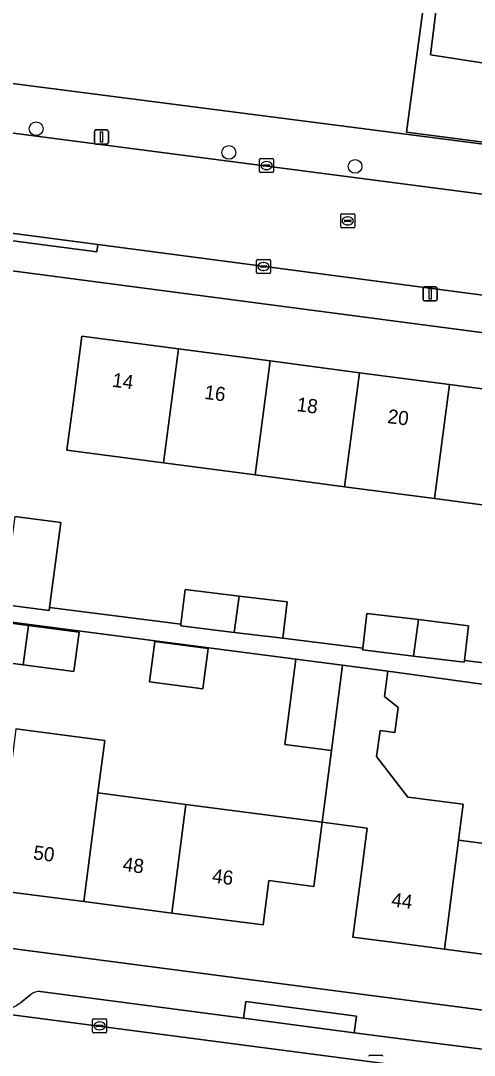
# Model space of a CAD drawing. Extents: x 162184 to 163154, y 385507 to 386516.
# Drawn here: x 162453.8 to 162486, y 386254.5 to 386328 of the extents above; entities that cross this region are included whole.
import ezdxf

# ---------------------------------------------------------------- set-up
doc = ezdxf.new("R2010")
doc.units = 0
for name, color, linetype in [('IMGEO_Boom', 7, 'Continuous'), ('IMGEO_Erf', 7, 'Continuous'), ('IMGEO_Groenvoorziening', 7, 'Continuous'), ('IMGEO_Haag', 7, 'Continuous'), ('IMGEO_Hek', 7, 'Continuous'), ('IMGEO_Kolk', 7, 'Continuous'), ('IMGEO_Lichtmast', 7, 'Continuous'), ('IMGEO_Pand', 7, 'Continuous'), ('IMGEO_Pand_nummerreeks', 7, 'Continuous'), ('IMGEO_Parkeervlak_open', 7, 'Continuous'), ('IMGEO_Rijbaan_lokaal_open', 7, 'Continuous'), ('IMGEO_Rioolput', 7, 'Continuous'), ('IMGEO_Voetpad_open', 7, 'Continuous')]:
    doc.layers.add(name, color=color, linetype=linetype)

msp = doc.modelspace()

# ---------------------------------------------------------------- linework, layer by layer
at = {"layer": 'IMGEO_Boom'}
for centre in [(162454.9, 386320.288), (162468.571, 386318.608), (162477.528, 386317.618)]:
    msp.add_circle(centre, 0.489, dxfattribs=at)
at = {"layer": 'IMGEO_Erf'}
for points in [[(162500, 386304.056), (162413.185, 386315.464)], [(162453.378, 386292.765), (162456.647, 386292.334), (162455.85, 386286.287), (162465.168, 386285.098), (162465.466, 386287.567), (162469.301, 386287.105), (162472.71, 386286.694), (162472.398, 386284.109), (162478.071, 386283.397), (162478.369, 386285.872), (162482.023, 386285.432), (162485.587, 386285.002), (162485.288, 386282.525), (162494.698, 386281.362)], [(162475.85, 386276.129), (162472.534, 386276.561), (162473.322, 386282.619), (162445.31, 386286.273)], [(162489.128, 386280.495), (162479.85, 386281.769), (162479.617, 386279.976), (162480.58, 386279.201), (162480.347, 386277.41), (162479.3, 386277.547), (162479.061, 386275.711), (162481.281, 386272.827), (162485.212, 386272.336), (162484.876, 386269.767), (162491.202, 386268.94)], [(162453.456, 386277.68), (162459.76, 386276.86), (162459.275, 386273.13), (162465.521, 386272.315), (162475.187, 386271.051), (162474.596, 386266.483), (162471.42, 386266.897), (162471.01, 386263.749), (162464.517, 386264.595), (162458.271, 386265.409), (162451.967, 386266.231)], [(162536.392, 386253.575), (162536.591, 386255.142), (162534.642, 386255.397), (162528.15, 386256.246), (162521.822, 386257.074), (162515.496, 386257.901), (162509.17, 386258.729), (162502.844, 386259.556), (162500, 386259.928), (162496.517, 386260.383), (162490.191, 386261.211), (162483.865, 386262.038), (162480.328, 386262.501), (162477.373, 386262.887), (162478.022, 386267.845), (162478.384, 386270.616), (162475.2, 386271.06), (162475.85, 386276.129)], [(162407.034, 386268.116), (162500, 386255.941), (162516.96, 386253.72), (162526.433, 386252.479)]]:
    msp.add_lwpolyline(points, dxfattribs=at)
for points in [[(162470.44, 386295.704), (162463.926, 386296.563), (162457.074, 386297.466), (162457.488, 386300.604), (162458.141, 386305.561), (162464.998, 386304.657), (162471.512, 386303.798), (162477.852, 386302.962), (162484.233, 386302.12), (162490.654, 386301.273), (162497.391, 386300.385), (162496.738, 386295.428), (162496.324, 386292.291), (162489.581, 386293.18), (162483.161, 386294.027), (162476.779, 386294.868)], [(162453.977, 386282.216), (162450.603, 386282.66), (162450.494, 386281.833), (162447.635, 386282.21), (162448.091, 386285.668), (162450.729, 386285.32), (162450.753, 386285.499), (162454.347, 386285.025), (162457.942, 386284.551), (162457.571, 386281.742)], [(162467.096, 386283.37), (162466.72, 386280.517), (162462.935, 386281.016), (162463.312, 386283.869)]]:
    msp.add_lwpolyline(points, close=True, dxfattribs=at)
at = {"layer": 'IMGEO_Groenvoorziening'}
msp.add_lwpolyline([(162557.685, 386313.92), (162505.963, 386320.438), (162505.404, 386316.894), (162481.176, 386320.042), (162482.581, 386330.454), (162442.049, 386335.638), (162428.596, 386337.346), (162428.393, 386337.372), (162427.473, 386330.612), (162430.094, 386326.523), (162430.305, 386326.495), (162431.169, 386326.378), (162437.933, 386325.465), (162491.222, 386318.605), (162495.408, 386318.031), (162500, 386317.441), (162505.38, 386316.75), (162509.176, 386316.263), (162550.981, 386310.895)], dxfattribs=at)
msp.add_lwpolyline([(162487.44, 386324.827), (162482.88, 386325.546), (162483.473, 386330.344), (162482.838, 386330.421), (162482.581, 386330.454), (162481.176, 386320.042), (162505.404, 386316.894), (162505.963, 386320.438), (162506.272, 386322.552), (162505.75, 386322.629), (162505.42, 386322.678), (162504.763, 386317.868), (162486.89, 386320.013)], close=True, dxfattribs=at)
at = {"layer": 'IMGEO_Haag'}
msp.add_lwpolyline([(162487.44, 386324.827), (162482.88, 386325.546), (162483.473, 386330.344), (162482.838, 386330.421), (162482.581, 386330.454), (162481.176, 386320.042), (162505.404, 386316.894), (162505.963, 386320.438), (162506.272, 386322.552), (162505.75, 386322.629), (162505.42, 386322.678), (162504.763, 386317.868), (162486.89, 386320.013)], close=True, dxfattribs=at)
at = {"layer": 'IMGEO_Hek'}
msp.add_lwpolyline([(162505.963, 386320.438), (162505.404, 386316.894), (162481.176, 386320.042), (162482.581, 386330.454)], dxfattribs=at)
at = {"layer": 'IMGEO_Kolk'}
for p, q in [((162470.824, 386318.174), (162471.676, 386318.174)), ((162470.749, 386317.248), (162470.749, 386318.1)), ((162471.008, 386317.668), (162471.008, 386317.68)), ((162471.446, 386317.631), (162471.048, 386317.631)), ((162471.051, 386317.717), (162471.449, 386317.717)), ((162471.237, 386317.954), (162471.262, 386317.954)), ((162471.492, 386317.68), (162471.492, 386317.668)), ((162471.75, 386318.1), (162471.75, 386317.248)), ((162471.676, 386317.174), (162470.824, 386317.174)), ((162471.26, 386317.394), (162471.235, 386317.394)), ((162470.526, 386310.08), (162470.526, 386310.932)), ((162470.601, 386311.006), (162471.453, 386311.006)), ((162471.527, 386310.932), (162471.527, 386310.08)), ((162470.785, 386310.5), (162470.785, 386310.512)), ((162471.223, 386310.463), (162470.825, 386310.463)), ((162470.828, 386310.549), (162471.226, 386310.549)), ((162471.037, 386310.226), (162471.012, 386310.226)), ((162471.014, 386310.786), (162471.039, 386310.786)), ((162471.269, 386310.512), (162471.269, 386310.5)), ((162471.453, 386310.006), (162470.601, 386310.006)), ((162458.898, 386256.161), (162458.898, 386257.013)), ((162458.973, 386257.087), (162459.825, 386257.087)), ((162459.157, 386256.581), (162459.157, 386256.593)), ((162459.595, 386256.544), (162459.197, 386256.544)), ((162459.2, 386256.63), (162459.598, 386256.63)), ((162459.386, 386256.867), (162459.411, 386256.867)), ((162459.641, 386256.593), (162459.641, 386256.581)), ((162459.899, 386257.013), (162459.899, 386256.161)), ((162459.825, 386256.087), (162458.973, 386256.087)), ((162459.409, 386256.307), (162459.384, 386256.307)), ((162478.581, 386254.494), (162479.433, 386254.494))]:
    msp.add_line(p, q, dxfattribs=at)
for points in [[(162470.824, 386318.174), (162471.676, 386318.174)], [(162470.749, 386317.248), (162470.749, 386318.1)], [(162471.75, 386318.1), (162471.75, 386317.248)], [(162471.676, 386317.174), (162470.824, 386317.174)], [(162470.526, 386310.08), (162470.526, 386310.932)], [(162470.601, 386311.006), (162471.453, 386311.006)], [(162471.527, 386310.932), (162471.527, 386310.08)], [(162471.453, 386310.006), (162470.601, 386310.006)], [(162458.898, 386256.161), (162458.898, 386257.013)], [(162458.973, 386257.087), (162459.825, 386257.087)], [(162459.899, 386257.013), (162459.899, 386256.161)], [(162459.825, 386256.087), (162458.973, 386256.087)], [(162478.581, 386254.494), (162479.433, 386254.494)]]:
    msp.add_lwpolyline(points, dxfattribs=at)
for centre, radius, start, end in [((162470.826, 386318.098), 0.0765, 91.55205, 178.44795), ((162470.826, 386318.098), 0.0765, 91.55205, 178.44795), ((162471.674, 386318.098), 0.0765, 1.55205, 88.44795), ((162471.674, 386318.098), 0.0765, 1.55205, 88.44795), ((162471.048, 386317.677), 0.0403, 85.87752, 175.75265), ((162471.045, 386317.667), 0.0366, 178.93798, 274.71019), ((162471.449, 386317.674), 0.043, 264.86636, 352.45326), ((162471.453, 386317.679), 0.0386, 1.73085, 96.63898), ((162470.826, 386317.25), 0.0765, 181.55205, 268.44795), ((162470.826, 386317.25), 0.0765, 181.55205, 268.44795), ((162471.674, 386317.25), 0.0765, 271.55205, 358.44795), ((162471.674, 386317.25), 0.0765, 271.55205, 358.44795), ((162470.603, 386310.93), 0.0765, 91.55205, 178.44795), ((162470.603, 386310.93), 0.0765, 91.55205, 178.44795), ((162471.451, 386310.93), 0.0765, 1.55205, 88.44795), ((162471.451, 386310.93), 0.0765, 1.55205, 88.44795), ((162470.603, 386310.082), 0.0765, 181.55205, 268.44795), ((162470.603, 386310.082), 0.0765, 181.55205, 268.44795), ((162470.825, 386310.509), 0.0403, 85.87752, 175.75265), ((162470.822, 386310.499), 0.0366, 178.93798, 274.71019), ((162471.226, 386310.506), 0.043, 264.86636, 352.45326), ((162471.23, 386310.511), 0.0386, 1.73085, 96.63898), ((162471.451, 386310.082), 0.0765, 271.55205, 358.44795), ((162471.451, 386310.082), 0.0765, 271.55205, 358.44795), ((162458.975, 386257.011), 0.0765, 91.55205, 178.44795), ((162458.975, 386257.011), 0.0765, 91.55205, 178.44795), ((162459.197, 386256.59), 0.0403, 85.87752, 175.75265), ((162459.194, 386256.58), 0.0366, 178.93798, 274.71019), ((162459.598, 386256.587), 0.043, 264.86636, 352.45326), ((162459.602, 386256.592), 0.0386, 1.73085, 96.63898), ((162459.823, 386257.011), 0.0765, 1.55205, 88.44795), ((162459.823, 386257.011), 0.0765, 1.55205, 88.44795), ((162458.975, 386256.163), 0.0765, 181.55205, 268.44795), ((162458.975, 386256.163), 0.0765, 181.55205, 268.44795), ((162459.823, 386256.163), 0.0765, 271.55205, 358.44795), ((162459.823, 386256.163), 0.0765, 271.55205, 358.44795), ((162478.583, 386254.418), 0.0765, 91.55205, 178.44795), ((162478.583, 386254.418), 0.0765, 91.55205, 178.44795), ((162479.431, 386254.418), 0.0765, 1.55205, 88.44795), ((162479.431, 386254.418), 0.0765, 1.55205, 88.44795)]:
    msp.add_arc(centre, radius, start, end, dxfattribs=at)
for centre, major_axis, ratio, start_param, end_param in [((162471.236, 386317.674), (-0.387, 0.002), 0.722429, 4.712389, 7.853982), ((162471.261, 386317.674), (-0.39, 0.002), 0.717154, 1.570796, 4.712389), ((162471.013, 386310.506), (-0.387, 0.002), 0.722429, 4.712389, 7.853982), ((162471.038, 386310.506), (-0.39, 0.002), 0.717154, 1.570796, 4.712389), ((162459.385, 386256.587), (-0.387, 0.002), 0.722429, 4.712389, 7.853982), ((162459.41, 386256.587), (-0.39, 0.002), 0.717154, 1.570796, 4.712389)]:
    msp.add_ellipse(centre, major_axis=major_axis, ratio=ratio, start_param=start_param, end_param=end_param, dxfattribs=at)
at = {"layer": 'IMGEO_Lichtmast'}
for p, q in [((162459.033, 386319.305), (162459.033, 386320.105)), ((162459.033, 386320.105), (162459.033, 386319.305)), ((162459.133, 386320.205), (162459.923, 386320.205)), ((162459.923, 386320.205), (162459.133, 386320.205)), ((162460.023, 386320.105), (162460.023, 386319.305)), ((162460.023, 386319.305), (162460.023, 386320.105)), ((162459.923, 386319.205), (162459.133, 386319.205)), ((162459.133, 386319.205), (162459.923, 386319.205)), ((162482.357, 386308.169), (162482.357, 386308.969)), ((162482.357, 386308.969), (162482.357, 386308.169)), ((162482.457, 386309.069), (162483.247, 386309.069)), ((162483.247, 386309.069), (162482.457, 386309.069)), ((162483.347, 386308.969), (162483.347, 386308.169)), ((162483.347, 386308.169), (162483.347, 386308.969)), ((162483.247, 386308.069), (162482.457, 386308.069)), ((162482.457, 386308.069), (162483.247, 386308.069))]:
    msp.add_line(p, q, dxfattribs=at)
for points in [[(162459.453, 386320.08), (162459.603, 386320.08), (162459.603, 386319.33), (162459.453, 386319.33), (162459.453, 386320.08)], [(162482.777, 386308.944), (162482.927, 386308.944), (162482.927, 386308.194), (162482.777, 386308.194), (162482.777, 386308.944)]]:
    msp.add_lwpolyline(points, dxfattribs=at)
for centre, start, end in [((162459.133, 386320.105), 90, 180), ((162459.133, 386320.105), 90, 180), ((162459.923, 386320.105), 0, 90), ((162459.923, 386320.105), 360, 90), ((162459.133, 386319.305), 180, 270), ((162459.133, 386319.305), 180, 270), ((162459.923, 386319.305), 270, 0), ((162459.923, 386319.305), 270, 0), ((162482.457, 386308.969), 90, 180), ((162482.457, 386308.969), 90, 180), ((162483.247, 386308.969), 0, 90), ((162483.247, 386308.969), 360, 90), ((162482.457, 386308.169), 180, 270), ((162482.457, 386308.169), 180, 270), ((162483.247, 386308.169), 270, 0), ((162483.247, 386308.169), 270, 0)]:
    msp.add_arc(centre, 0.1, start, end, dxfattribs=at)
at = {"layer": 'IMGEO_Pand'}
for points in [[(162464.998, 386304.657), (162458.141, 386305.561), (162457.488, 386300.604), (162457.074, 386297.466), (162463.926, 386296.563)], [(162463.926, 386296.563), (162470.44, 386295.704), (162471.512, 386303.798), (162464.998, 386304.657)], [(162477.852, 386302.962), (162471.512, 386303.798), (162470.44, 386295.704), (162476.779, 386294.868)], [(162476.779, 386294.868), (162483.161, 386294.027), (162484.233, 386302.12), (162477.852, 386302.962)], [(162490.654, 386301.273), (162484.233, 386302.12), (162483.161, 386294.027), (162489.581, 386293.18)], [(162453.378, 386292.765), (162452.548, 386286.5), (162455.821, 386286.069), (162455.85, 386286.287), (162456.647, 386292.334)], [(162469.301, 386287.105), (162465.466, 386287.567), (162465.168, 386285.098), (162465.154, 386284.982), (162468.959, 386284.523)], [(162469.301, 386287.105), (162468.959, 386284.523), (162472.398, 386284.109), (162472.71, 386286.694)], [(162482.023, 386285.432), (162478.369, 386285.872), (162478.071, 386283.397), (162478.056, 386283.276), (162481.679, 386282.839)], [(162454.347, 386285.025), (162450.753, 386285.499), (162450.729, 386285.32), (162450.383, 386282.69), (162450.603, 386282.66), (162453.977, 386282.216)], [(162482.023, 386285.432), (162481.679, 386282.839), (162485.274, 386282.406), (162485.288, 386282.525), (162485.587, 386285.002)], [(162454.347, 386285.025), (162453.977, 386282.216), (162457.571, 386281.742), (162457.942, 386284.551)], [(162467.096, 386283.37), (162463.312, 386283.869), (162462.935, 386281.016), (162466.72, 386280.517)], [(162476.639, 386282.187), (162473.322, 386282.619), (162472.534, 386276.561), (162475.85, 386276.129)], [(162485.212, 386272.336), (162481.281, 386272.827), (162479.061, 386275.711), (162479.3, 386277.547), (162480.347, 386277.41), (162480.58, 386279.201), (162479.617, 386279.976), (162479.85, 386281.769), (162476.639, 386282.187), (162475.85, 386276.129), (162475.2, 386271.06), (162478.384, 386270.616), (162478.022, 386267.845), (162477.373, 386262.887), (162480.328, 386262.501), (162483.865, 386262.038), (162484.876, 386269.767)], [(162459.275, 386273.13), (162459.76, 386276.86), (162453.456, 386277.68), (162453.23, 386275.94), (162452.971, 386273.951), (162451.967, 386266.231), (162458.271, 386265.409)], [(162465.521, 386272.315), (162459.275, 386273.13), (162458.271, 386265.409), (162464.517, 386264.595)], [(162464.517, 386264.595), (162471.01, 386263.749), (162471.42, 386266.897), (162474.596, 386266.483), (162475.187, 386271.051), (162465.521, 386272.315)], [(162491.202, 386268.94), (162484.876, 386269.767), (162483.865, 386262.038), (162490.191, 386261.211)]]:
    msp.add_lwpolyline(points, close=True, dxfattribs=at)
at = {"layer": 'IMGEO_Parkeervlak_open'}
msp.add_lwpolyline([(162496.554, 386390.038), (162491.507, 386390.482), (162489.247, 386372.753), (162483.473, 386330.344), (162482.88, 386325.546), (162487.44, 386324.827)], close=True, dxfattribs=at)
for points in [[(162454.514, 386258.802), (162453.8, 386258.239)], [(162477.472, 386256.096), (162469.606, 386257.132), (162455.19, 386259.031)], [(162452.282, 386257.493), (162500, 386251.249), (162509.618, 386250), (162516.358, 386249.125)], [(162514.241, 386251.416), (162482.084, 386255.488), (162477.472, 386256.096)]]:
    msp.add_lwpolyline(points, dxfattribs=at)
for centre, radius, start, end in [((162455.114, 386258.142), 0.892, 85.13227, 132.29611), ((162450.649, 386262.734), 5.489, 287.30868, 305.03365)]:
    msp.add_arc(centre, radius, start, end, dxfattribs=at)
at = {"layer": 'IMGEO_Rijbaan_lokaal_open'}
for points in [[(162551.376, 386307.147), (162505.895, 386313.114), (162500, 386313.887), (162499.627, 386313.936), (162430.717, 386322.917), (162424.113, 386323.778), (162398.306, 386327.127), (162394.765, 386327.647), (162393.671, 386320.383), (162398.862, 386319.696), (162408.726, 386318.7), (162412.877, 386318.155), (162452.611, 386312.938), (162459.282, 386312.062), (162497.379, 386307.06), (162500, 386306.716), (162504.735, 386306.098), (162543.961, 386301.114), (162549.973, 386300.35)], [(162517.434, 386248.985), (162516.358, 386249.125), (162509.618, 386250), (162500, 386251.249), (162452.282, 386257.493)]]:
    msp.add_lwpolyline(points, dxfattribs=at)
at = {"layer": 'IMGEO_Rioolput'}
for p, q in [((162476.507, 386313.318), (162476.507, 386314.17)), ((162476.582, 386314.244), (162477.434, 386314.244)), ((162476.766, 386313.738), (162476.766, 386313.75)), ((162476.809, 386313.787), (162477.207, 386313.787)), ((162476.995, 386314.024), (162477.02, 386314.024)), ((162477.25, 386313.75), (162477.25, 386313.738)), ((162477.508, 386314.17), (162477.508, 386313.318)), ((162477.434, 386313.244), (162476.582, 386313.244)), ((162477.204, 386313.701), (162476.806, 386313.701)), ((162477.018, 386313.464), (162476.993, 386313.464))]:
    msp.add_line(p, q, dxfattribs=at)
for points in [[(162476.507, 386313.318), (162476.507, 386314.17)], [(162476.582, 386314.244), (162477.434, 386314.244)], [(162477.508, 386314.17), (162477.508, 386313.318)], [(162477.434, 386313.244), (162476.582, 386313.244)]]:
    msp.add_lwpolyline(points, dxfattribs=at)
for centre, radius, start, end in [((162476.584, 386314.168), 0.0765, 91.55205, 178.44795), ((162476.584, 386314.168), 0.0765, 91.55205, 178.44795), ((162476.806, 386313.747), 0.0403, 85.87752, 175.75265), ((162477.211, 386313.749), 0.0386, 1.73085, 96.63898), ((162477.432, 386314.168), 0.0765, 1.55205, 88.44795), ((162477.432, 386314.168), 0.0765, 1.55205, 88.44795), ((162476.584, 386313.32), 0.0765, 181.55205, 268.44795), ((162476.584, 386313.32), 0.0765, 181.55205, 268.44795), ((162476.803, 386313.737), 0.0366, 178.93798, 274.71019), ((162477.207, 386313.744), 0.043, 264.86636, 352.45326), ((162477.432, 386313.32), 0.0765, 271.55205, 358.44795), ((162477.432, 386313.32), 0.0765, 271.55205, 358.44795)]:
    msp.add_arc(centre, radius, start, end, dxfattribs=at)
for centre, major_axis, ratio, start_param, end_param in [((162476.994, 386313.744), (-0.387, 0.002), 0.722429, 4.712389, 7.853982), ((162477.019, 386313.744), (-0.39, 0.002), 0.717154, 1.570796, 4.712389)]:
    msp.add_ellipse(centre, major_axis=major_axis, ratio=ratio, start_param=start_param, end_param=end_param, dxfattribs=at)
at = {"layer": 'IMGEO_Voetpad_open'}
for points in [[(162509.176, 386316.263), (162505.38, 386316.75), (162500, 386317.441), (162495.408, 386318.031), (162491.222, 386318.605), (162437.933, 386325.465), (162431.169, 386326.378), (162430.717, 386322.917), (162499.627, 386313.936), (162500, 386313.887), (162505.895, 386313.114), (162551.376, 386307.147), (162557.5, 386306.343), (162586.759, 386302.71), (162592.437, 386301.969), (162597.633, 386301.29), (162608.171, 386299.914), (162608.395, 386299.882), (162608.854, 386303.164), (162598.062, 386304.691), (162592.901, 386305.371), (162550.981, 386310.895)], [(162452.611, 386312.938), (162452.538, 386312.418), (162459.209, 386311.544), (162459.282, 386312.062)], [(162469.771, 386258.31), (162469.606, 386257.132), (162477.472, 386256.096), (162477.628, 386257.279)]]:
    msp.add_lwpolyline(points, close=True, dxfattribs=at)
for points in [[(162549.91, 386299.854), (162543.898, 386300.619), (162543.961, 386301.114), (162504.735, 386306.098), (162504.664, 386305.598), (162500, 386306.211), (162497.309, 386306.565), (162497.379, 386307.06), (162459.282, 386312.062), (162459.209, 386311.544), (162452.538, 386312.418), (162452.611, 386312.938), (162412.877, 386318.155)], [(162413.185, 386315.464), (162500, 386304.056), (162543.349, 386298.36), (162544.227, 386298.211), (162548.633, 386297.67)], [(162445.31, 386286.273), (162473.322, 386282.619), (162476.639, 386282.187), (162479.85, 386281.769), (162489.128, 386280.495)], [(162494.698, 386281.362), (162485.288, 386282.525), (162485.274, 386282.406), (162481.679, 386282.839), (162478.056, 386283.276), (162478.071, 386283.397), (162472.398, 386284.109), (162468.959, 386284.523), (162465.154, 386284.982), (162465.168, 386285.098), (162455.85, 386286.287), (162455.821, 386286.069), (162452.548, 386286.5)], [(162516.358, 386249.125), (162516.96, 386253.72), (162500, 386255.941), (162407.034, 386268.116), (162405.69, 386268.292), (162401.299, 386268.868), (162401.168, 386267.882), (162386.179, 386269.874)], [(162453.8, 386258.239), (162454.514, 386258.802)], [(162455.19, 386259.031), (162469.606, 386257.132), (162469.771, 386258.31), (162477.628, 386257.279), (162477.472, 386256.096), (162482.084, 386255.488), (162514.241, 386251.416)]]:
    msp.add_lwpolyline(points, dxfattribs=at)
for centre, radius, start, end in [((162455.114, 386258.142), 0.892, 85.13227, 132.29611), ((162450.649, 386262.734), 5.489, 287.30868, 305.03365)]:
    msp.add_arc(centre, radius, start, end, dxfattribs=at)

# ---------------------------------------------------------------- texts
at = {"layer": 'IMGEO_Pand_nummerreeks'}
for s, rotation, p in [('14', 352.4876, (162460.254, 386301.975)), ('16', 352.4876, (162466.795, 386301.112)), ('18', 352.4876, (162473.34, 386300.248)), ('20', 352.4876, (162479.792, 386299.398)), ('50', 352.57447, (162454.653, 386268.421)), ('48', 352.57507, (162461, 386267.594)), ('46', 352.57507, (162467.343, 386266.768)), ('44', 352.55155, (162480.062, 386265.076))]:
    msp.add_text(s, height=1, rotation=rotation, dxfattribs=at).set_placement(p)

doc.saveas('drawing.dxf')
